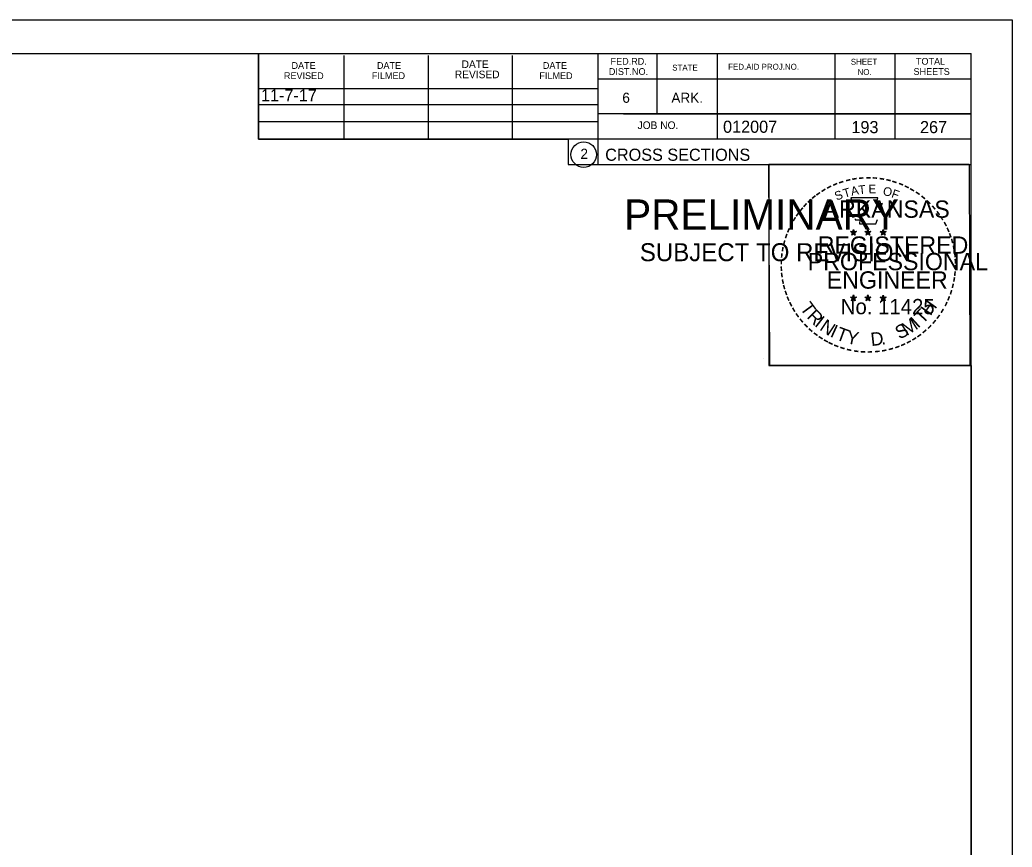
# Model space of a CAD drawing. Extents: x 1374311 to 1383814, y 384102 to 406278.
# Drawn here: x 1381677 to 1381791.6, y 393829.3 to 393924.8 of the extents above; entities that cross this region are included whole.
import ezdxf

# ---------------------------------------------------------------- set-up
doc = ezdxf.new("R2010")
doc.units = 0
for name, color, linetype in [('R_Border', 7, 'Continuous'), ('R_Border PE', 7, 'Continuous'), ('R_Border Prem', 7, 'Continuous'), ('R_Fin Surface', 7, 'Continuous'), ('R_No Plot', 7, 'Continuous'), ('R_Water', 7, 'Continuous')]:
    doc.layers.add(name, color=color, linetype=linetype)

msp = doc.modelspace()

# ---------------------------------------------------------------- linework, layer by layer
at = {"layer": 'R_Border'}
for p, q in [((1381470.66, 393920.91), (1381786.84, 393920.91)), ((1381704.58, 393911.03), (1381704.58, 393920.91)), ((1381714.44, 393911.03), (1381714.44, 393920.71)), ((1381724.2, 393911.03), (1381724.2, 393920.71)), ((1381733.88, 393911.03), (1381733.88, 393920.71)), ((1381743.74, 393920.91), (1381743.74, 393908.11)), ((1381750.58, 393920.91), (1381750.58, 393913.97)), ((1381757.52, 393920.91), (1381757.52, 393911.03)), ((1381771.1, 393920.91), (1381771.1, 393911.03)), ((1381778.04, 393920.91), (1381778.04, 393911.03)), ((1381786.84, 393715.45), (1381786.84, 393920.91)), ((1381786.84, 393917.97), (1381743.74, 393917.97)), ((1381786.84, 393917.99), (1381786.84, 393917.99)), ((1381704.58, 393916.89), (1381743.74, 393916.89)), ((1381704.58, 393915.03), (1381743.74, 393915.03)), ((1381786.84, 393913.97), (1381743.74, 393913.97)), ((1381746.7, 393913.97), (1381786.84, 393913.97)), ((1381704.58, 393911.03), (1381704.58, 393913.09)), ((1381704.58, 393913.09), (1381743.74, 393913.09)), ((1381786.84, 393911.03), (1381704.58, 393911.03)), ((1381743.74, 393908.11), (1381786.84, 393908.11))]:
    msp.add_line(p, q, dxfattribs=at)
msp.add_circle((1381742.12, 393909.25), 1.47, dxfattribs=at)
at = {"layer": 'R_Border PE'}
for p, q in [((1381772.92, 393900.37), (1381773.27, 393900.26)), ((1381772.92, 393900.37), (1381773.18, 393900.32)), ((1381772.92, 393900.37), (1381773.16, 393900.25)), ((1381773.06, 393899.96), (1381773.27, 393900.26)), ((1381773.06, 393899.96), (1381773.18, 393900.21)), ((1381773.06, 393899.96), (1381773.27, 393900.18)), ((1381773.27, 393900.62), (1381773.23, 393900.37)), ((1381773.27, 393900.26), (1381773.27, 393900.62)), ((1381773.27, 393900.62), (1381773.32, 393900.37)), ((1381773.62, 393900.37), (1381773.27, 393900.26)), ((1381773.48, 393899.96), (1381773.27, 393900.26)), ((1381773.48, 393899.96), (1381773.27, 393900.18)), ((1381773.62, 393900.37), (1381773.33, 393900.32)), ((1381773.48, 393899.96), (1381773.35, 393900.25)), ((1381773.62, 393900.37), (1381773.41, 393900.27)), ((1381774.59, 393900.37), (1381774.94, 393900.26)), ((1381774.59, 393900.37), (1381774.85, 393900.32)), ((1381774.59, 393900.37), (1381774.83, 393900.25)), ((1381774.73, 393899.96), (1381774.94, 393900.26)), ((1381774.73, 393899.96), (1381774.85, 393900.21)), ((1381774.73, 393899.96), (1381774.94, 393900.18)), ((1381774.94, 393900.62), (1381774.9, 393900.37)), ((1381774.94, 393900.26), (1381774.94, 393900.62)), ((1381774.94, 393900.62), (1381774.99, 393900.37)), ((1381775.29, 393900.37), (1381774.94, 393900.26)), ((1381775.15, 393899.96), (1381774.94, 393900.26)), ((1381775.15, 393899.96), (1381774.94, 393900.18)), ((1381775.29, 393900.37), (1381775, 393900.32)), ((1381775.15, 393899.96), (1381775.02, 393900.25)), ((1381775.29, 393900.37), (1381775.08, 393900.27)), ((1381776.36, 393900.36), (1381776.71, 393900.25)), ((1381776.36, 393900.36), (1381776.61, 393900.31)), ((1381776.36, 393900.36), (1381776.59, 393900.24)), ((1381776.49, 393899.95), (1381776.71, 393900.25)), ((1381776.49, 393899.95), (1381776.62, 393900.19)), ((1381776.49, 393899.95), (1381776.7, 393900.17)), ((1381776.71, 393900.61), (1381776.66, 393900.36)), ((1381776.92, 393899.95), (1381776.7, 393900.16)), ((1381776.71, 393900.25), (1381776.71, 393900.61)), ((1381776.71, 393900.61), (1381776.75, 393900.36)), ((1381777.05, 393900.36), (1381776.71, 393900.25)), ((1381776.92, 393899.95), (1381776.71, 393900.25)), ((1381777.05, 393900.36), (1381776.77, 393900.31)), ((1381776.92, 393899.95), (1381776.78, 393900.24)), ((1381777.05, 393900.36), (1381776.85, 393900.26)), ((1381772.92, 393892.8), (1381773.27, 393892.69)), ((1381772.92, 393892.8), (1381773.17, 393892.75)), ((1381772.92, 393892.8), (1381773.16, 393892.67)), ((1381773.27, 393893.05), (1381773.23, 393892.8)), ((1381773.27, 393892.69), (1381773.27, 393893.05)), ((1381773.27, 393893.05), (1381773.32, 393892.8)), ((1381773.61, 393892.8), (1381773.27, 393892.69)), ((1381773.61, 393892.8), (1381773.33, 393892.75)), ((1381773.61, 393892.8), (1381773.41, 393892.69)), ((1381774.59, 393892.8), (1381774.94, 393892.69)), ((1381774.59, 393892.8), (1381774.84, 393892.75)), ((1381774.59, 393892.8), (1381774.82, 393892.67)), ((1381774.94, 393893.05), (1381774.9, 393892.8)), ((1381774.94, 393892.69), (1381774.94, 393893.05)), ((1381774.94, 393893.05), (1381774.99, 393892.8)), ((1381775.28, 393892.8), (1381774.94, 393892.69)), ((1381775.28, 393892.8), (1381775, 393892.75)), ((1381775.28, 393892.8), (1381775.08, 393892.69)), ((1381776.35, 393892.79), (1381776.7, 393892.68)), ((1381776.35, 393892.79), (1381776.61, 393892.74)), ((1381776.35, 393892.79), (1381776.59, 393892.66)), ((1381776.7, 393893.04), (1381776.66, 393892.79)), ((1381776.7, 393892.68), (1381776.7, 393893.04)), ((1381776.7, 393893.04), (1381776.75, 393892.79)), ((1381777.05, 393892.79), (1381776.7, 393892.68)), ((1381777.05, 393892.79), (1381776.76, 393892.74)), ((1381777.05, 393892.79), (1381776.85, 393892.68)), ((1381773.05, 393892.39), (1381773.27, 393892.69)), ((1381773.05, 393892.39), (1381773.18, 393892.63)), ((1381773.05, 393892.39), (1381773.27, 393892.61)), ((1381773.48, 393892.39), (1381773.27, 393892.69)), ((1381773.48, 393892.39), (1381773.27, 393892.6)), ((1381773.48, 393892.39), (1381773.34, 393892.68)), ((1381774.72, 393892.39), (1381774.94, 393892.69)), ((1381774.72, 393892.39), (1381774.85, 393892.63)), ((1381774.72, 393892.39), (1381774.93, 393892.61)), ((1381775.15, 393892.39), (1381774.93, 393892.6)), ((1381775.15, 393892.39), (1381774.94, 393892.69)), ((1381775.15, 393892.39), (1381775.01, 393892.68)), ((1381776.49, 393892.38), (1381776.7, 393892.68)), ((1381776.49, 393892.38), (1381776.61, 393892.62)), ((1381776.49, 393892.38), (1381776.7, 393892.6)), ((1381776.92, 393892.38), (1381776.7, 393892.68)), ((1381776.92, 393892.38), (1381776.7, 393892.59)), ((1381776.92, 393892.38), (1381776.78, 393892.67))]:
    msp.add_line(p, q, dxfattribs=at)
for points in [[(1381772.96, 393904.25), (1381773.23, 393903.42)], [(1381776.47, 393903.33), (1381776.62, 393903.61), (1381775.93, 393903.59), (1381776.08, 393904.25), (1381772.96, 393904.25)], [(1381773.46, 393901.82), (1381773.46, 393901.74), (1381774.02, 393901.72), (1381773.96, 393901.25), (1381775.83, 393901.25), (1381776.04, 393901.78)], [(1381773.27, 393900.62), (1381773.48, 393899.96), (1381772.92, 393900.37), (1381773.62, 393900.37), (1381773.06, 393899.96), (1381773.27, 393900.62)], [(1381774.94, 393900.62), (1381775.15, 393899.96), (1381774.59, 393900.37), (1381775.29, 393900.37), (1381774.73, 393899.96), (1381774.94, 393900.62)], [(1381776.71, 393900.61), (1381776.92, 393899.95), (1381776.36, 393900.36), (1381777.05, 393900.36), (1381776.49, 393899.95), (1381776.71, 393900.61)], [(1381773.27, 393893.05), (1381773.48, 393892.39), (1381772.92, 393892.8), (1381773.61, 393892.8), (1381773.05, 393892.39), (1381773.27, 393893.05)], [(1381774.94, 393893.05), (1381775.15, 393892.39), (1381774.59, 393892.8), (1381775.28, 393892.8), (1381774.72, 393892.39), (1381774.94, 393893.05)], [(1381776.7, 393893.04), (1381776.92, 393892.38), (1381776.35, 393892.79), (1381777.05, 393892.79), (1381776.49, 393892.38), (1381776.7, 393893.04)]]:
    msp.add_lwpolyline(points, dxfattribs=at)
for centre, radius in [((1381773.27, 393900.26), 0.172), ((1381773.27, 393900.26), 0.145), ((1381773.27, 393900.26), 0.116), ((1381773.27, 393900.26), 0.0991), ((1381773.27, 393900.26), 0.0747), ((1381773.27, 393900.26), 0.0495), ((1381773.27, 393900.26), 0.0296), ((1381774.94, 393900.26), 0.172), ((1381774.94, 393900.26), 0.145), ((1381774.94, 393900.26), 0.116), ((1381774.94, 393900.26), 0.0991), ((1381774.94, 393900.26), 0.0747), ((1381774.94, 393900.26), 0.0495), ((1381774.94, 393900.26), 0.0296), ((1381776.7, 393900.25), 0.172), ((1381776.7, 393900.25), 0.145), ((1381776.7, 393900.25), 0.116), ((1381776.7, 393900.25), 0.0991), ((1381776.7, 393900.25), 0.0747), ((1381776.7, 393900.25), 0.0495), ((1381776.7, 393900.25), 0.0296), ((1381773.27, 393892.68), 0.172), ((1381773.27, 393892.68), 0.145), ((1381773.27, 393892.68), 0.116), ((1381773.27, 393892.68), 0.0991), ((1381773.27, 393892.68), 0.0747), ((1381773.27, 393892.68), 0.0495), ((1381773.27, 393892.68), 0.0296), ((1381774.94, 393892.68), 0.172), ((1381774.94, 393892.68), 0.145), ((1381774.94, 393892.68), 0.116), ((1381774.94, 393892.68), 0.0991), ((1381774.94, 393892.68), 0.0747), ((1381774.94, 393892.68), 0.0495), ((1381774.94, 393892.68), 0.0296), ((1381776.7, 393892.67), 0.172), ((1381776.7, 393892.67), 0.145), ((1381776.7, 393892.67), 0.116), ((1381776.7, 393892.67), 0.0991), ((1381776.7, 393892.67), 0.0747), ((1381776.7, 393892.67), 0.0495), ((1381776.7, 393892.67), 0.0296)]:
    msp.add_circle(centre, radius, dxfattribs=at)
at = {"layer": 'R_No Plot'}
for p, q in [((1381458.26, 393924.81), (1381791.59, 393924.81)), ((1381762.87, 393885.66), (1381762.87, 393885.66))]:
    msp.add_line(p, q, dxfattribs=at)
for points in [[(1381458.25, 393924.81), (1381791.59, 393924.81), (1381791.59, 393711.47), (1381458.25, 393711.47)], [(1381704.58, 393920.91), (1381704.58, 393911.03), (1381740.31, 393911.03), (1381740.31, 393908.11), (1381763.51, 393908.11), (1381763.51, 393884.9), (1381786.84, 393884.9), (1381786.84, 393715.45), (1381470.66, 393715.45), (1381470.66, 393920.91)], [(1381763.51, 393908.15), (1381786.61, 393908.15), (1381786.72, 393884.9), (1381763.62, 393884.9)]]:
    msp.add_lwpolyline(points, close=True, dxfattribs=at)

# ---------------------------------------------------------------- texts
at = {"layer": 'R_Border'}
for s, height, p in [('FED.RD.', 0.782, (1381745.22, 393919.63)), ('SHEET', 0.684, (1381772.96, 393919.63)), ('TOTAL', 0.782, (1381780.48, 393919.63)), ('DATE', 0.782, (1381708.38, 393919.15)), ('DATE', 0.782, (1381718.24, 393919.15)), ('DATE', 0.879, (1381728.02, 393919.25)), ('DATE', 0.782, (1381737.4, 393919.15)), ('DIST.NO.', 0.782, (1381745.02, 393918.45)), ('STATE', 0.684, (1381752.34, 393918.95)), ('FED.AID PROJ.NO.', 0.684, (1381758.8, 393919.05)), ('NO.', 0.684, (1381773.74, 393918.45)), ('SHEETS', 0.782, (1381780.2, 393918.45)), ('REVISED', 0.782, (1381707.5, 393917.97)), ('FILMED', 0.782, (1381717.66, 393917.97)), ('REVISED', 0.879, (1381727.24, 393918.07)), ('FILMED', 0.782, (1381737, 393917.97)), ('6', 1.17, (1381746.58, 393915.23)), ('ARK.', 1.172, (1381752.24, 393915.23)), ('JOB NO.', 0.879, (1381748.34, 393912.21)), ('012007', 1.4, (1381758.21, 393911.77)), ('2', 1.17, (1381741.74, 393908.76)), ('CROSS SECTIONS', 1.4, (1381744.6, 393908.54))]:
    msp.add_text(s, height=height, rotation=360, dxfattribs=at).set_placement(p)
at = {"layer": 'R_Border PE'}
for s, height, rotation, p in [('-', 1.6, 13.6301, (1381772.46, 393905.62)), ('-', 1.6, 10.2193, (1381773.14, 393905.78)), ('-', 1.6, 5.8968, (1381773.87, 393905.89)), ('-', 1.6, 0.1862, (1381774.64, 393905.96)), ('-', 1.6, 357.743, (1381775.36, 393905.95)), ('-', 1.6, 352.1617, (1381776.11, 393905.89)), ('-', 1.6, 347.2049, (1381776.83, 393905.78)), ('-', 1.6, 34.0636, (1381769.85, 393904.42)), ('-', 1.6, 28.7918, (1381770.44, 393904.79)), ('-', 1.6, 24.3072, (1381771.08, 393905.11)), ('-', 1.6, 19.1761, (1381771.71, 393905.37)), ('T', 1, 16.4036, (1381772.23, 393904.26)), ('A', 1, 11.2132, (1381773.06, 393904.51)), ('T', 1, 6.0228, (1381773.91, 393904.67)), ('E', 1, 0.8323, (1381775.01, 393904.78)), ('O', 1, 350.4515, (1381776.62, 393904.57)), ('-', 1.6, 342.3362, (1381777.46, 393905.62)), ('-', 1.6, 337.8551, (1381778.2, 393905.4)), ('-', 1.6, 334.1211, (1381778.83, 393905.13)), ('-', 1.6, 329.6409, (1381779.41, 393904.84)), ('-', 1.6, 42.9622, (1381768.36, 393903.23)), ('-', 1.6, 38.9507, (1381768.79, 393903.65)), ('-', 1.6, 36.2317, (1381769.27, 393904.02)), ('S', 1, 21.594, (1381771.32, 393903.93)), ('F', 1, 340.0707, (1381777.57, 393904.35)), ('-', 1.6, 325.8627, (1381780.05, 393904.48)), ('-', 1.6, 320.5297, (1381780.66, 393904.06)), ('-', 1.6, 50.6142, (1381767.51, 393902.26)), ('-', 1.6, 48.423, (1381767.91, 393902.75)), ('ARKANSAS', 2, 360, (1381769.82, 393901.96)), ('-', 1.6, 315.5786, (1381781.26, 393903.57)), ('-', 1.6, 309.8797, (1381781.83, 393903.02)), ('-', 1.6, 58.0706, (1381766.77, 393901.17)), ('-', 1.6, 54.2325, (1381767.1, 393901.7)), ('-', 1.6, 306.6522, (1381782.35, 393902.42)), ('-', 1.4, 303.6753, (1381782.84, 393901.85)), ('-', 1.6, 67.7743, (1381766.2, 393899.95)), ('-', 1.6, 62.8713, (1381766.46, 393900.56)), ('-', 1.6, 299.6684, (1381783.16, 393901.24)), ('-', 1.6, 294.6628, (1381783.48, 393900.63)), ('-', 1.6, 72.3945, (1381765.98, 393899.32)), ('REGISTERED', 2, 360, (1381769.14, 393897.81)), ('DWB', 0.01, 360, (1381773.26, 393900.25)), ('DWB', 0.01, 360, (1381774.93, 393900.25)), ('DWB', 0.01, 360, (1381776.69, 393900.24)), ('-', 1.6, 290.5728, (1381783.74, 393900.05)), ('-', 1.6, 81.2013, (1381765.65, 393897.89)), ('-', 1.6, 75.461, (1381765.78, 393898.6)), ('-', 1.6, 285.1233, (1381783.97, 393899.47)), ('-', 1.6, 280.5493, (1381784.17, 393898.73)), ('-', 1.6, 85.1863, (1381765.57, 393897.2)), ('PROFESSIONAL', 2, 360, (1381767.99, 393895.91)), ('-', 1.6, 276.5962, (1381784.33, 393897.96)), ('-', 1.6, 94.1959, (1381765.58, 393895.77)), ('-', 1.6, 89.0622, (1381765.55, 393896.5)), ('-', 1.6, 274.3301, (1381784.39, 393897.24)), ('-', 1.6, 269.9407, (1381784.43, 393896.61)), ('-', 1.6, 98.9479, (1381765.66, 393895.1)), ('ENGINEER', 2, 360, (1381770.18, 393893.78)), ('-', 1.6, 260.9953, (1381784.34, 393895.29)), ('-', 1.6, 263.5172, (1381784.41, 393895.94)), ('-', 1.6, 101.7149, (1381765.79, 393894.37)), ('-', 1.6, 105.4578, (1381765.95, 393893.78)), ('-', 1.6, 255.7626, (1381784.23, 393894.61)), ('-', 1.6, 109.0874, (1381766.17, 393893.15)), ('-', 1.6, 114.0643, (1381766.42, 393892.55)), ('-', 1.6, 247.8887, (1381783.82, 393893.22)), ('-', 1.6, 252.8681, (1381784.05, 393893.89)), ('-', 1.6, 115.7289, (1381766.73, 393891.93)), ('-', 1.6, 120.4471, (1381767.08, 393891.35)), ('T', 1.54, 306.0406, (1381767.03, 393891.52)), ('No. 11425', 1.757, 360, (1381771.8, 393890.83)), ('DWB', 0.01, 360, (1381773.25, 393892.68)), ('DWB', 0.01, 360, (1381774.92, 393892.68)), ('DWB', 0.01, 360, (1381776.69, 393892.67)), ('T', 1.54, 46.6444, (1381781.26, 393889.62)), ('H', 1.54, 54.6088, (1381782.15, 393890.56)), ('-', 1.6, 244.6197, (1381783.56, 393892.59)), ('-', 1.6, 125.8934, (1381767.49, 393890.78)), ('R', 1.54, 314.005, (1381767.79, 393890.48)), ('I', 1.54, 321.9694, (1381768.69, 393889.54)), ('M', 1.54, 32.6563, (1381779.41, 393888.29)), ('I', 1.54, 42.1136, (1381780.7, 393889.14)), ('-', 1.6, 233.8452, (1381782.77, 393891.18)), ('-', 1.6, 239.0712, (1381783.17, 393891.84)), ('-', 1.6, 130.7181, (1381767.95, 393890.23)), ('-', 1.6, 134.2238, (1381768.47, 393889.69)), ('N', 1.54, 326.5002, (1381769.26, 393889.07)), ('I', 1.54, 335.3603, (1381770.47, 393888.29)), ('T', 1.54, 339.8912, (1381771.13, 393887.96)), ('S', 1.54, 26.9312, (1381778.57, 393887.89)), ('-', 1.6, 225.7653, (1381781.86, 393890.05)), ('-', 1.6, 231.2538, (1381782.34, 393890.62)), ('-', 1.6, 138.9338, (1381768.99, 393889.22)), ('-', 1.6, 144.6463, (1381769.55, 393888.82)), ('-', 1.6, 148.0898, (1381770.11, 393888.45)), ('Y', 1.54, 347.8556, (1381772.34, 393887.51)), ('D', 1.54, 6.3969, (1381775.33, 393887.15)), ('-', 1.6, 212.2491, (1381780.25, 393888.69)), ('-', 1.6, 215.7363, (1381780.79, 393889.07)), ('-', 1.6, 221.0851, (1381781.33, 393889.55)), ('-', 1.6, 151.5704, (1381770.69, 393888.12)), ('-', 1.6, 154.6002, (1381771.21, 393887.87)), ('-', 1.6, 158.5612, (1381771.83, 393887.62)), ('-', 1.6, 162.7983, (1381772.52, 393887.41)), ('.', 1.54, 13.7642, (1381776.52, 393887.28)), ('-', 1.6, 195.4743, (1381777.77, 393887.51)), ('-', 1.6, 200.7184, (1381778.45, 393887.75)), ('-', 1.6, 204.2516, (1381779.07, 393888.02)), ('-', 1.6, 207.3568, (1381779.69, 393888.34)), ('-', 1.6, 167.5555, (1381773.24, 393887.24)), ('-', 1.6, 173.1155, (1381774.01, 393887.13)), ('-', 1.6, 176.5183, (1381774.76, 393887.08)), ('-', 1.6, 181.5918, (1381775.5, 393887.1)), ('-', 1.6, 185.8167, (1381776.31, 393887.18)), ('-', 1.6, 191.2858, (1381777.04, 393887.31))]:
    msp.add_text(s, height=height, rotation=rotation, dxfattribs=at).set_placement(p)
at = {"layer": 'R_Border Prem'}
for s, height, p in [('PRELIMINARY', 3.5, (1381746.79, 393900.58)), ('DWB', 0.01, (1381747.53, 393902.43)), ('SUBJECT TO REVISION', 2.0751, (1381748.6, 393896.95))]:
    msp.add_text(s, height=height, rotation=360, dxfattribs=at).set_placement(p)
at = {"layer": 'R_Fin Surface'}
msp.add_text('11-7-17', height=1.4, dxfattribs=at).set_placement((1381704.85, 393915.4))
at = {"layer": 'R_Water'}
for s, p in [('193', (1381773.03, 393911.73)), ('267', (1381780.95, 393911.73))]:
    msp.add_text(s, height=1.4, rotation=360, dxfattribs=at).set_placement(p)

doc.saveas('drawing.dxf')
